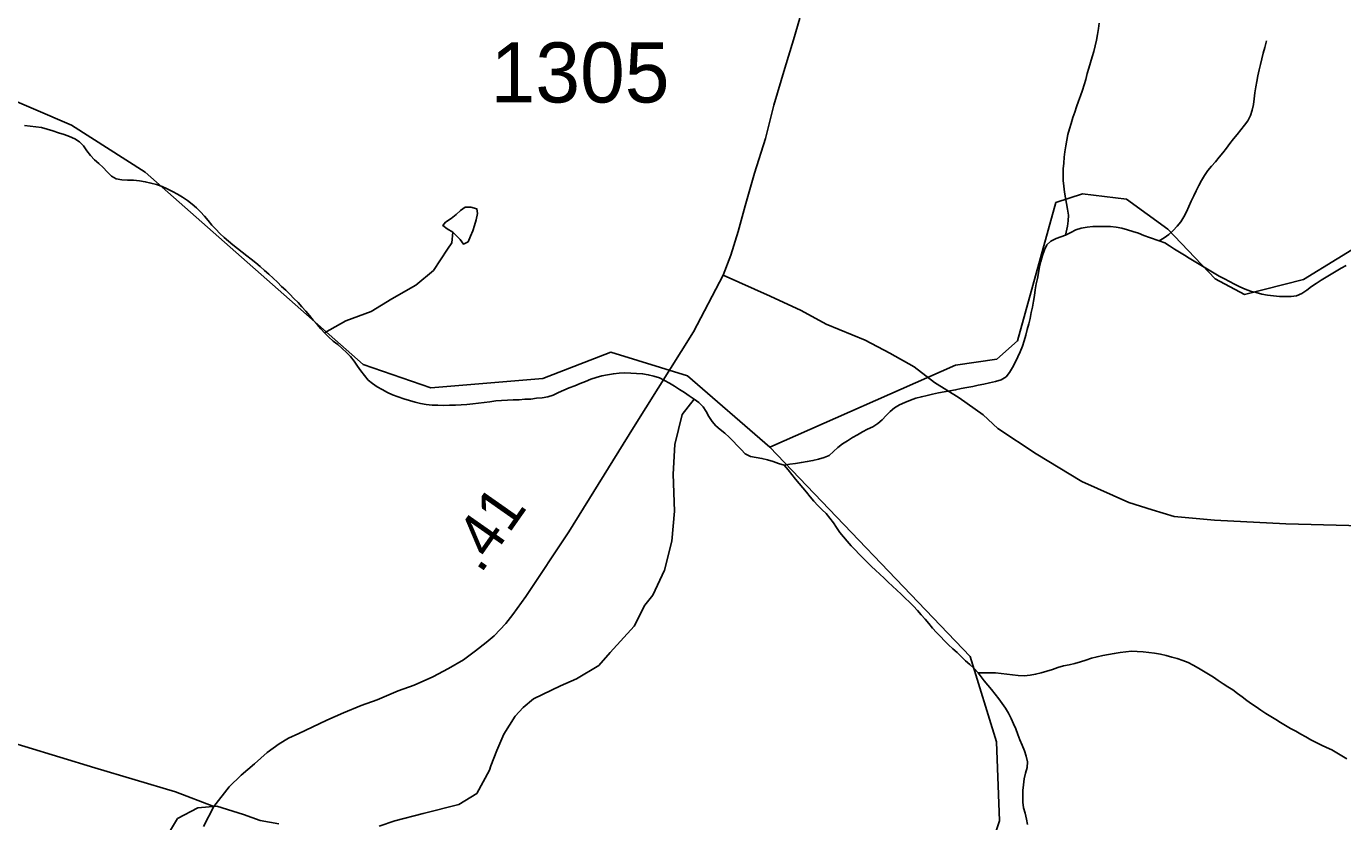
# Model space of a CAD drawing. Extents: x 1950930 to 2061844, y 904556 to 1017002.
# Drawn here: x 1975254 to 1978977, y 963400 to 965651 of the extents above; entities that cross this region are included whole.
import ezdxf

# ---------------------------------------------------------------- set-up
doc = ezdxf.new("R2010")
doc.units = 0
for name, color, linetype in [('Exist Hydrographic Creek Single Shore', 7, 'Continuous'), ('Exist Hydrographic Misc Water Feature', 7, 'Continuous'), ('Exist Road Primary US Structure Standard Bridge CELL', 7, 'Continuous'), ('Exist Road Secondary Type 51 Attributed', 7, 'Continuous'), ('Exist Road Secondary Type 51 Number Label', 7, 'Continuous')]:
    doc.layers.add(name, color=color, linetype=linetype)

msp = doc.modelspace()

# ---------------------------------------------------------------- linework, layer by layer
at = {"layer": 'Exist Hydrographic Creek Single Shore'}
for points in [[(1977357.5, 964460.2), (1977124.3, 964661.9), (1976907.4, 964728.8), (1976715.4, 964653.9), (1976398.4, 964627.7), (1976207.3, 964694), (1975590.3, 965238.4), (1975382.4, 965370.8), (1975166.3, 965463.9), (1974916.3, 965472.3), (1974840.4, 965513.3), (1974682.3, 965746.3)], [(1979072.3, 961434.8), (1978930.4, 961418), (1978338.5, 961052.8), (1978188.4, 961059.2), (1978047.5, 961144.2), (1977688.4, 961535.6), (1977680.4, 961667.1), (1977722.5, 961843.4), (1977847.3, 961909.8), (1978089.5, 961944.1), (1978139.3, 962018.5), (1978139.3, 962100.7), (1978105.5, 962150.5), (1978089.5, 962351.1), (1977939.4, 962426.4), (1977806.3, 962560.4), (1977648.4, 962777), (1977673.5, 962934), (1977973.4, 963302), (1978006.5, 963403.1), (1977998.5, 963626.4), (1977923.4, 963867.5), (1977357.5, 964460.2)]]:
    msp.add_lwpolyline(points, dxfattribs=at)
at = {"layer": 'Exist Hydrographic Misc Water Feature'}
for points in [[(1978288.8, 965660), (1978286.7, 965644.4), (1978284.3, 965628), (1978281.4, 965611.7), (1978277.7, 965595.3), (1978273.4, 965579.8), (1978268.5, 965564.3), (1978263.6, 965548), (1978259.2, 965532.5), (1978254.9, 965517.1), (1978250.6, 965500.7), (1978246.1, 965485.3), (1978241, 965469.8), (1978235.7, 965454.2), (1978230.3, 965438.7), (1978224.8, 965423.3), (1978219.5, 965407.8), (1978214.1, 965392.4), (1978209.2, 965376.1), (1978204.5, 965360.6), (1978200.4, 965345), (1978196.7, 965328.7), (1978194, 965312.4), (1978191.6, 965296), (1978189.7, 965280.4), (1978188.3, 965264), (1978187.1, 965247.7), (1978186.9, 965230.4), (1978187.1, 965214.9), (1978188.5, 965198.4), (1978190.6, 965182), (1978193.4, 965165.5), (1978196.1, 965149.9), (1978199, 965133.4), (1978201.8, 965116.9), (1978201.2, 965100.5), (1978198.6, 965085), (1978193.4, 965059.7)], [(1978458.6, 965043.5), (1978472.5, 965052.2), (1978485.6, 965061.8), (1978497.7, 965073), (1978509.6, 965085.1), (1978519.9, 965098), (1978528.3, 965111.8), (1978535.5, 965126.4), (1978542.2, 965141.1), (1978549, 965156.5), (1978556.2, 965171.1), (1978563.3, 965185.8), (1978570.7, 965200.4), (1978578.3, 965214.9), (1978586.7, 965228.8), (1978595.9, 965242.5), (1978606.4, 965255.4), (1978617.1, 965267.5), (1978627.5, 965280.4), (1978638, 965293.3), (1978648.2, 965306.3), (1978658.5, 965319.1), (1978668.7, 965332.1), (1978678.6, 965345), (1978689, 965357.8), (1978699.7, 965370.9), (1978709.1, 965383.8), (1978716.5, 965398.3), (1978721.6, 965413.8), (1978724.7, 965429.4), (1978727.2, 965445.8), (1978729, 965462.9), (1978731.5, 965479.2), (1978734.1, 965494.8), (1978737.4, 965511.1), (1978740.7, 965527.5), (1978744.4, 965543), (1978748.5, 965559.3), (1978752.4, 965574.8), (1978756.7, 965591.2), (1978761.6, 965609.9)], [(1976097.4, 964783.8), (1976087.3, 964794.7), (1976076.5, 964807.3), (1976066, 964819.8), (1976055.6, 964832.3), (1976044.7, 964844.8), (1976033.8, 964857.3), (1976022.7, 964869.1), (1976011.1, 964880.9), (1975999.8, 964892.6), (1975988.1, 964904.3), (1975976.2, 964915.1), (1975964.3, 964926.9), (1975952.6, 964937.8), (1975940.3, 964949.5), (1975928.4, 964960.4), (1975915.9, 964971.4), (1975903.4, 964981.6), (1975890.7, 964991.6), (1975877.8, 965001.7), (1975864.7, 965011.8), (1975851.7, 965022), (1975838.8, 965032.1), (1975826.1, 965043), (1975813.8, 965053.1), (1975801.7, 965064.8), (1975790.2, 965076.5), (1975779.3, 965088.3), (1975768.7, 965101.6), (1975758, 965114.1), (1975747, 965125.8), (1975735.5, 965137.6), (1975723, 965147.8), (1975709.8, 965157.8), (1975696.3, 965167.1), (1975682.2, 965175.5), (1975667.8, 965183.2), (1975652.8, 965190.9), (1975638.1, 965197.8), (1975622.5, 965203.1), (1975606.5, 965207.5), (1975590.5, 965211.1), (1975574.3, 965214), (1975557.7, 965215.1), (1975540.9, 965215.4), (1975524.5, 965216.6), (1975508.9, 965219.4), (1975495.1, 965227.1), (1975483, 965238.8), (1975471.4, 965251.3), (1975459.5, 965262.3), (1975447.4, 965273.2), (1975435.7, 965284.9), (1975425.6, 965298.3), (1975416, 965312.4), (1975404.9, 965324.1), (1975391.2, 965332.6), (1975376.6, 965339.5), (1975361.5, 965344.7), (1975345.5, 965349.9), (1975329.5, 965355.2), (1975313.5, 965359.7), (1975297.7, 965364.1), (1975281.7, 965366), (1975265.3, 965368), (1975248.9, 965370)], [(1977357.5, 964460.2), (1977882.4, 964692.2), (1977999.5, 964709.5), (1978057.3, 964760.8), (1978166.4, 965152.3), (1978241.4, 965177.1), (1978366.3, 965161.4), (1978482.4, 965077), (1978616.5, 964936.3), (1978699.3, 964891.9), (1978866.4, 964934.5), (1979057.3, 965051.9)], [(1976460.9, 965068.4), (1976444.1, 965077.7), (1976432.6, 965087.1), (1976440, 965096.7), (1976456.2, 965107.1), (1976469.6, 965118.3), (1976482.1, 965129.5), (1976495.2, 965139.1), (1976511.6, 965138.7), (1976528.8, 965134.3), (1976530.7, 965121.2), (1976526.4, 965103.2), (1976521.8, 965087.7), (1976516.7, 965072.2), (1976511, 965056.7), (1976504.4, 965041.2), (1976491.1, 965034.2), (1976481.2, 965047.5), (1976460.9, 965068.4)], [(1978193.4, 965059.7), (1978208.2, 965067.6), (1978223, 965075.4), (1978238.1, 965080.1), (1978254.3, 965082.1), (1978270.7, 965084.3), (1978287.3, 965084.8), (1978304, 965084.4), (1978320.4, 965084.1), (1978336.8, 965082.1), (1978352.8, 965079.3), (1978368.3, 965075), (1978384.1, 965070.5), (1978399.7, 965065.2), (1978415.1, 965059.2), (1978430.7, 965053.1), (1978458.6, 965043.5)], [(1976097.4, 964783.8), (1976158.1, 964817.9), (1976229.8, 964844.3), (1976287.9, 964880.1), (1976355.8, 964918), (1976405.6, 964960.4), (1976445.6, 965020.3), (1976457.5, 965038.2), (1976460.9, 965068.4)], [(1977397.6, 964409.1), (1977413.8, 964412), (1977430, 964414.2), (1977446.4, 964417.1), (1977462.8, 964419.2), (1977479, 964422.2), (1977495, 964425.9), (1977510.6, 964430.5), (1977525, 964436.7), (1977537.5, 964448), (1977549.6, 964459.3), (1977562.9, 964469.7), (1977576.6, 964478.4), (1977590.6, 964487.1), (1977604.7, 964495.1), (1977618.9, 964503), (1977633.8, 964510.9), (1977648.6, 964517.9), (1977662.3, 964526.7), (1977674.4, 964537.1), (1977685.9, 964549.9), (1977697.2, 964561.2), (1977710.1, 964571.6), (1977724.1, 964579.6), (1977739, 964586.6), (1977754.6, 964592.9), (1977770.2, 964598.3), (1977786, 964602.8), (1977801.8, 964606.6), (1977817.6, 964610.4), (1977834, 964613.4), (1977850, 964616.3), (1977866.4, 964619.2), (1977882.4, 964622.2), (1977898.4, 964626), (1977914.6, 964628.9), (1977930.8, 964631.8), (1977946.7, 964635.6), (1977962.7, 964638.6), (1977978.7, 964642.3), (1977994.9, 964646.1), (1978011.8, 964650.7), (1978025.1, 964658.7), (1978034.7, 964671.5), (1978043.5, 964685.4), (1978051.3, 964699.9), (1978058.5, 964715.3), (1978065.5, 964730), (1978071.6, 964745.4), (1978076.8, 964760.9), (1978081.1, 964777.3), (1978085.2, 964792.8), (1978089.3, 964809.1), (1978093, 964824.6), (1978096.6, 964840.9), (1978099.9, 964856.5), (1978103, 964872.8), (1978105.5, 964889.2), (1978107.7, 964905.6), (1978110.6, 964921.9), (1978113.7, 964937.4), (1978116.7, 964953.8), (1978119.8, 964970.1), (1978123.9, 964985.6), (1978128.2, 965002), (1978133.6, 965018.3), (1978140.9, 965032.8), (1978152.2, 965043.3), (1978167, 965050.4), (1978193.4, 965059.7)], [(1978458.6, 965043.5), (1978473.9, 965038.3), (1978487.9, 965029.8), (1978501.8, 965020.4), (1978515.8, 965011.9), (1978529.7, 965003.5), (1978543.5, 964995), (1978557.6, 964986.5), (1978571.7, 964978), (1978585.9, 964969.5), (1978600, 964961), (1978614, 964952.4), (1978628.1, 964944), (1978642.7, 964936.3), (1978657, 964928.7), (1978671.6, 964921), (1978686.4, 964914.1), (1978701.5, 964907.1), (1978716.9, 964901.9), (1978732.9, 964897.5), (1978748.7, 964893.1), (1978764.9, 964890.3), (1978781.3, 964888.3), (1978798.1, 964886.3), (1978814.7, 964886), (1978831.1, 964886.5), (1978846.9, 964888.6), (1978861.7, 964894.8), (1978875.4, 964904.5), (1978889, 964914.8), (1978902.7, 964923.5), (1978916.4, 964932.4), (1978930.6, 964941), (1978944.3, 964949.8), (1978958.5, 964958.5), (1978972.6, 964966.4), (1978987, 964974.3)], [(1977142.7, 964595.7), (1977129.2, 964605), (1977115.5, 964614.3), (1977101.7, 964623.5), (1977087.6, 964632.9), (1977073.6, 964641.4), (1977059.3, 964649.1), (1977044.7, 964655.9), (1977029.3, 964661.2), (1977013.4, 964664.8), (1976997.2, 964667.6), (1976980.3, 964668.8), (1976963.9, 964669.9), (1976947.5, 964670.3), (1976931.1, 964669), (1976914.7, 964667.6), (1976898.3, 964664.8), (1976882.3, 964661.8), (1976866.3, 964657.2), (1976851, 964652.6), (1976835.6, 964646.3), (1976820.4, 964640), (1976805.2, 964633.8), (1976789.8, 964627.5), (1976774.9, 964621.3), (1976759.7, 964614.3), (1976744.7, 964607.1), (1976729.4, 964602.6), (1976713.4, 964599.7), (1976697, 964598.3), (1976680.8, 964596.2), (1976664.4, 964595.8), (1976647.9, 964594.4), (1976631.5, 964593.9), (1976614.9, 964593.5), (1976598.3, 964592.2), (1976582.1, 964590.8), (1976565.7, 964588.7), (1976549.5, 964586.5), (1976533.3, 964584.5), (1976517.1, 964582.3), (1976500.5, 964581), (1976484.3, 964579.8), (1976467.9, 964579.3), (1976451.3, 964578.7), (1976434.7, 964578.3), (1976418.1, 964578.6), (1976401.7, 964579), (1976385.3, 964581), (1976369.5, 964583.8), (1976353.7, 964587.4), (1976337.7, 964591.9), (1976321.9, 964597.1), (1976306.1, 964602.3), (1976290.3, 964608.4), (1976275.4, 964615.2), (1976260.4, 964622.9), (1976246.5, 964630.6), (1976233.1, 964639.8), (1976221.2, 964650), (1976210.6, 964662.5), (1976200.7, 964675.9), (1976190.7, 964689.2), (1976181.3, 964703.3), (1976171, 964716.7), (1976159.9, 964728.4), (1976148, 964739.3), (1976135.3, 964750.3), (1976122.6, 964760.3), (1976110.1, 964771.3), (1976097.4, 964783.8)], [(1977142.7, 964595.7), (1977109.1, 964552.9), (1977088.4, 964467.9), (1977083.5, 964383.5), (1977087.8, 964279.3), (1977079.6, 964194.1), (1977059.1, 964112.5), (1977026.1, 964041), (1977003.3, 964012.7), (1976973.8, 963953.4), (1976905.9, 963879.3), (1976873.5, 963842.3), (1976809.9, 963805), (1976765.2, 963784.6), (1976688.8, 963747.7), (1976659.8, 963723.6), (1976637.1, 963698.7), (1976604.7, 963648.4), (1976584.6, 963602.1), (1976568, 963558.1), (1976564.7, 963545.9), (1976528.6, 963480.2), (1976477.6, 963449.2), (1976376.3, 963423.4), (1976296.7, 963402.9), (1976252.2, 963388.2)], [(1977397.6, 964409.1), (1977382, 964414.3), (1977366.2, 964419.5), (1977350.7, 964423.9), (1977334.9, 964428.4), (1977318.1, 964431.2), (1977302.1, 964434), (1977287.7, 964440.8), (1977276.4, 964453.3), (1977265.2, 964465.1), (1977253.7, 964476.8), (1977242, 964488.6), (1977229.9, 964499.5), (1977217, 964510.5), (1977204.5, 964520.5), (1977193.6, 964533.1), (1977185, 964546.4), (1977177, 964561.3), (1977168.2, 964574.6), (1977156.3, 964586.3), (1977142.7, 964595.7)], [(1977945.9, 963821.7), (1977935.1, 963834.3), (1977923, 963845.2), (1977910.9, 963856), (1977899, 963867), (1977886.9, 963878.8), (1977874.8, 963889.7), (1977862.9, 963900.5), (1977851, 963912.3), (1977839.5, 963924), (1977828.4, 963935.8), (1977817.6, 963948.3), (1977806.9, 963960.8), (1977796.2, 963973.3), (1977785.4, 963985.9), (1977774.7, 963998.3), (1977763.4, 964010.1), (1977751.7, 964021.8), (1977740.1, 964032.8), (1977728.2, 964044.5), (1977716.3, 964055.3), (1977704.4, 964067.1), (1977692.1, 964078), (1977680.4, 964089), (1977668.1, 964100.7), (1977656.2, 964111.6), (1977644.3, 964122.5), (1977632.6, 964134.3), (1977620.9, 964146), (1977609.4, 964157.7), (1977598, 964169.5), (1977586.9, 964181.1), (1977576, 964193.8), (1977565.1, 964206.2), (1977555.1, 964218.7), (1977545.9, 964232.9), (1977536.9, 964246.2), (1977527, 964259.5), (1977516.3, 964272), (1977504.7, 964283), (1977493, 964294.6), (1977481.7, 964307.2), (1977471.2, 964319.8), (1977460.8, 964332.3), (1977450.1, 964344.8), (1977439.7, 964357.3), (1977429.6, 964369.8), (1977419.6, 964383.1), (1977409.3, 964395.7), (1977397.6, 964409.1)], [(1978988.6, 963577.8), (1978975.1, 963587.1), (1978960.9, 963595.6), (1978946.6, 963603.3), (1978931.6, 963610.2), (1978916.9, 963617), (1978902.1, 963624.7), (1978887.3, 963631.6), (1978873, 963640.1), (1978858.6, 963647.8), (1978844.5, 963656.3), (1978830.1, 963664), (1978816, 963672.4), (1978801.8, 963680.9), (1978787.9, 963689.4), (1978773.9, 963697.9), (1978760.2, 963706.3), (1978746.2, 963715.7), (1978732.5, 963725), (1978719.4, 963734.3), (1978706.3, 963743.7), (1978692.7, 963753.8), (1978679.6, 963763), (1978666.3, 963773.2), (1978652.7, 963782.4), (1978639, 963790.9), (1978625.3, 963800.3), (1978611.5, 963809.6), (1978597.6, 963818.1), (1978583.6, 963826.6), (1978569.1, 963835.1), (1978554.7, 963842.8), (1978540.2, 963850.5), (1978525, 963856.5), (1978509.6, 963861.8), (1978493.8, 963866.2), (1978478, 963870.6), (1978461.6, 963874.2), (1978445.2, 963877.1), (1978428.8, 963879), (1978412.6, 963881), (1978396.4, 963882.2), (1978380.2, 963882.5), (1978363.8, 963881.3), (1978347.6, 963879.1), (1978331, 963876.1), (1978314.8, 963873.2), (1978298.6, 963870.2), (1978282.6, 963867.3), (1978266.8, 963862.7), (1978251.3, 963857.3), (1978235.5, 963852.6), (1978219.7, 963848), (1978203.7, 963844.2), (1978187.5, 963841.4), (1978171.9, 963836.8), (1978156.1, 963831.3), (1978140.5, 963826.7), (1978124.7, 963821.3), (1978108.9, 963817.5), (1978093, 963814.6), (1978076.8, 963813.3), (1978059.9, 963814.4), (1978043.7, 963815.5), (1978027.5, 963817.6), (1978011.1, 963819.5), (1977994.9, 963821.5), (1977978.5, 963821.9), (1977945.9, 963821.7)], [(1977994.5, 963760.8), (1977984.3, 963774.1), (1977973.8, 963786.7), (1977963.6, 963799.2), (1977945.9, 963821.7)], [(1978086, 963392.2), (1978083.3, 963407.8), (1978079, 963424.3), (1978074.7, 963440), (1978072.7, 963455.7), (1978072.2, 963472.1), (1978072.9, 963488.5), (1978074.3, 963504.8), (1978076.1, 963521.2), (1978079.8, 963537.5), (1978084.5, 963553.8), (1978085.8, 963569.4), (1978082.5, 963585.9), (1978077.2, 963600.7), (1978070.6, 963616.5), (1978064.2, 963632.2), (1978058.1, 963647.1), (1978052.4, 963662.8), (1978046.2, 963677.7), (1978039.6, 963692.6), (1978032.3, 963707.5), (1978023.6, 963721.6), (1978014.2, 963734.9), (1978004.8, 963748.3), (1977994.5, 963760.8)], [(1975968.6, 963394.2), (1975915.3, 963404.2), (1975868.1, 963420.8), (1975793.1, 963444.5), (1975739.4, 963439.9), (1975681.9, 963409.1), (1975659.2, 963371.8)]]:
    msp.add_lwpolyline(points, dxfattribs=at)
at = {"layer": 'Exist Road Secondary Type 51 Attributed'}
for points in [[(1977442.2, 965673.9), (1977424.4, 965612.6), (1977400, 965532.1), (1977368.9, 965428.1), (1977345.3, 965333.4), (1977313.8, 965235.2), (1977287.1, 965142.7), (1977267.5, 965070.7), (1977247.1, 965003.2), (1977225.6, 964946.4)], [(1972462, 965193.9), (1973082.5, 965117.4), (1973179.4, 965097.8), (1973265.6, 965075.6), (1973375.9, 965039.2), (1973558.1, 964952.1), (1973651.5, 964896.9), (1973719, 964852.5), (1973774.2, 964808), (1973830.2, 964758.2), (1973899.5, 964686.2), (1973977.9, 964595.8), (1974133.3, 964391.1), (1974258.7, 964210.6), (1974330.7, 964107.5), (1974467.1, 963979.9), (1974599.6, 963875.9), (1974760.1, 963782.1), (1974814.3, 963754.6), (1974969.4, 963698.1), (1975250.4, 963613.6), (1975447.7, 963553.2), (1975675.8, 963485.2), (1975784.5, 963443)], [(1977225.6, 964946.4), (1977140.8, 964786.7), (1976971.5, 964516), (1976788.8, 964220.4), (1976666.6, 964037.7), (1976630.1, 963987), (1976610.5, 963961.2), (1976577.7, 963926.6), (1976555, 963907.5), (1976524.8, 963883.5), (1976491, 963858.6), (1976448.3, 963833.7), (1976403.9, 963810.6), (1976351, 963787), (1976305.6, 963771), (1976246.5, 963744.8), (1976201.2, 963728.8), (1976151.4, 963708.3), (1976104.3, 963687.9), (1976062.9, 963667.9), (1976024.7, 963650.1), (1975995.4, 963636.8), (1975969.6, 963620.8), (1975935.8, 963595.9), (1975899.8, 963564.3), (1975862.4, 963532.3), (1975827.8, 963499.4), (1975784.5, 963443)], [(1979208.7, 964232.4), (1978816.1, 964243.2), (1978614.8, 964253.7), (1978501, 964264.2), (1978438.9, 964282.6), (1978372.4, 964303.6), (1978239.4, 964363.2), (1978110.8, 964441.1), (1978002.3, 964513), (1977960.2, 964551.5), (1977892.9, 964599.7), (1977822.9, 964643.5), (1977765.1, 964687.3), (1977696.9, 964725.8), (1977626.8, 964762.6), (1977516.6, 964808.1), (1977445.8, 964846.3), (1977357.8, 964887.2), (1977225.6, 964946.4)], [(1975784.5, 963443), (1975755.2, 963387.2)]]:
    msp.add_lwpolyline(points, dxfattribs=at)

# ---------------------------------------------------------------- texts
at = {"layer": 'Exist Road Primary US Structure Standard Bridge CELL'}
msp.add_text('.41', height=125, rotation=54.9493, dxfattribs=at).set_placement((1976539.1, 964099.4))
at = {"layer": 'Exist Road Secondary Type 51 Number Label'}
msp.add_text('1305', height=170, dxfattribs=at).set_placement((1976567.6, 965435.3))

doc.saveas('drawing.dxf')
